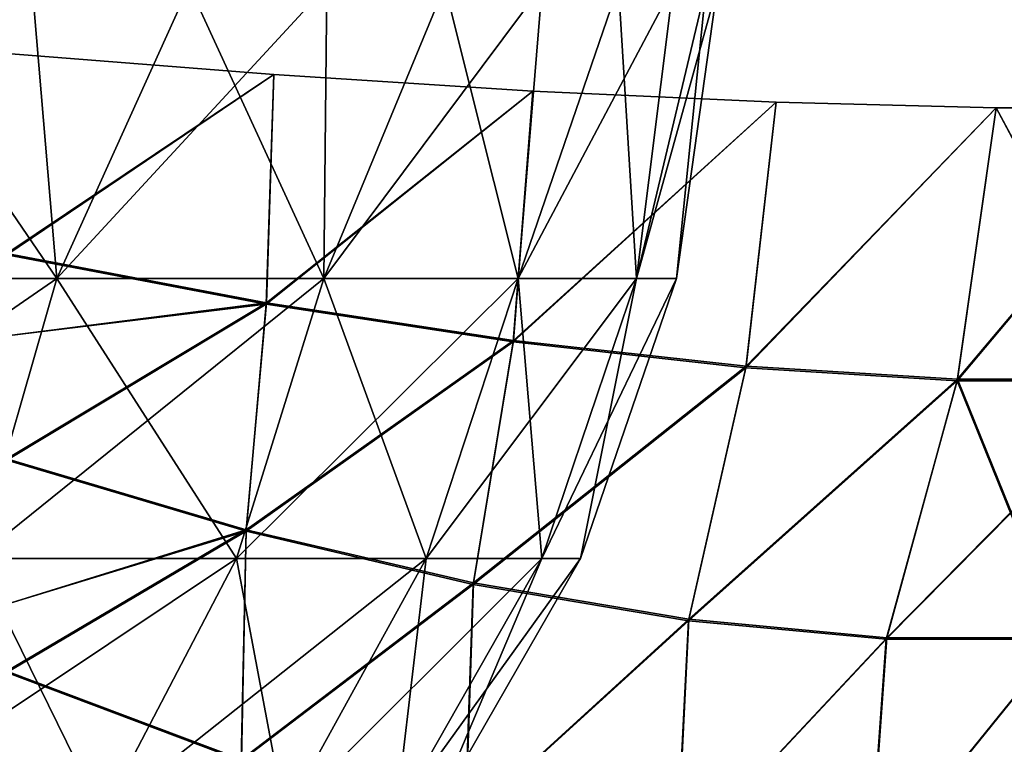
# Model space of a CAD drawing. Header units: millimetres. Extents: x -125 to 125, y -4 to 54.
# Tile 392 of 612: x 41.046 to 41.363, y -2.866 to -2.633. Entities that reach past the tile are written whole.
import ezdxf

# ---------------------------------------------------------------- set-up
doc = ezdxf.new("R2010")
doc.units = ezdxf.units.MM
doc.header["$LTSCALE"] = 65.185185
for name, color, linetype in [('226', 7, 'CONTINUOUS'), ('238', 7, 'CONTINUOUS'), ('243', 7, 'CONTINUOUS'), ('245', 7, 'CONTINUOUS'), ('287', 7, 'CONTINUOUS'), ('289', 7, 'CONTINUOUS'), ('319', 7, 'CONTINUOUS'), ('320', 7, 'CONTINUOUS'), ('321', 7, 'CONTINUOUS'), ('322', 7, 'CONTINUOUS')]:
    doc.layers.add(name, color=color, linetype=linetype)

msp = doc.modelspace()

# ---------------------------------------------------------------- linework, layer by layer
at = {"layer": '226', "color": 7, "linetype": 'Continuous'}
msp.add_3dface([(41.04183, -2.64358, 124.24369), (41.06682, -2.35794, 124.26868), (38.93318, -2.35794, 124.26868), (41.04183, -2.64358, 124.24369)], dxfattribs=at)
at = {"layer": '238', "color": 7, "linetype": 'Continuous'}
for points in [[(38.95817, -2.64358, -124.24369), (38.93318, -2.35794, -124.26868), (41.06682, -2.35794, -124.26868), (38.95817, -2.64358, -124.24369)], [(41.04183, -2.64358, -124.24369), (38.95817, -2.64358, -124.24369), (41.06682, -2.35794, -124.26868), (41.04183, -2.64358, -124.24369)]]:
    msp.add_3dface(points, dxfattribs=at)
at = {"layer": '243', "color": 7, "linetype": 'Continuous'}
for points in [[(41.04183, -2.64358, 124.24369), (41.04183, -2.7085, 124.23368), (41.12792, -2.6504, 124.23555), (41.04183, -2.64358, 124.24369)], [(41.04183, -2.7085, 124.23368), (41.1255, -2.7244, 124.22259), (41.12792, -2.6504, 124.23555), (41.04183, -2.7085, 124.23368)], [(41.12792, -2.6504, 124.23555), (41.1255, -2.7244, 124.22259), (41.21141, -2.6557, 124.21265), (41.12792, -2.6504, 124.23555)], [(41.1255, -2.7244, 124.22259), (41.20507, -2.73661, 124.19803), (41.21141, -2.6557, 124.21265), (41.1255, -2.7244, 124.22259)], [(41.21141, -2.6557, 124.21265), (41.20507, -2.73661, 124.19803), (41.2898, -2.65932, 124.17571), (41.21141, -2.6557, 124.21265)], [(41.20507, -2.73661, 124.19803), (41.28002, -2.74494, 124.16064), (41.2898, -2.65932, 124.17571), (41.20507, -2.73661, 124.19803)], [(41.2898, -2.65932, 124.17571), (41.28002, -2.74494, 124.16064), (41.36072, -2.66116, 124.12582), (41.2898, -2.65932, 124.17571)], [(41.28002, -2.74494, 124.16064), (41.34821, -2.74917, 124.11149), (41.36072, -2.66116, 124.12582), (41.28002, -2.74494, 124.16064)], [(41.34821, -2.74917, 124.11149), (41.40773, -2.74917, 124.05198), (41.36072, -2.66116, 124.12582), (41.34821, -2.74917, 124.11149)], [(41.36072, -2.66116, 124.12582), (41.40773, -2.74917, 124.05198), (41.42206, -2.66116, 124.06449), (41.36072, -2.66116, 124.12582)], [(41.04183, -2.7085, 124.23368), (41.04183, -2.77475, 124.21406), (41.1255, -2.7244, 124.22259), (41.04183, -2.7085, 124.23368)], [(41.1255, -2.7244, 124.22259), (41.04183, -2.77475, 124.21406), (41.11898, -2.79757, 124.19838), (41.1255, -2.7244, 124.22259)], [(41.20507, -2.73661, 124.19803), (41.1255, -2.7244, 124.22259), (41.11898, -2.79757, 124.19838), (41.20507, -2.73661, 124.19803)], [(41.20507, -2.73661, 124.19803), (41.11898, -2.79757, 124.19838), (41.1922, -2.81478, 124.17134), (41.20507, -2.73661, 124.19803)], [(41.28002, -2.74494, 124.16064), (41.20507, -2.73661, 124.19803), (41.1922, -2.81478, 124.17134), (41.28002, -2.74494, 124.16064)], [(41.28002, -2.74494, 124.16064), (41.1922, -2.81478, 124.17134), (41.26157, -2.82651, 124.13343), (41.28002, -2.74494, 124.16064)], [(41.34821, -2.74917, 124.11149), (41.28002, -2.74494, 124.16064), (41.26157, -2.82651, 124.13343), (41.34821, -2.74917, 124.11149)], [(41.34821, -2.74917, 124.11149), (41.26157, -2.82651, 124.13343), (41.32532, -2.83245, 124.0856), (41.34821, -2.74917, 124.11149)], [(41.34821, -2.74917, 124.11149), (41.32532, -2.83245, 124.0856), (41.38184, -2.83245, 124.02909), (41.34821, -2.74917, 124.11149)], [(41.40773, -2.74917, 124.05198), (41.34821, -2.74917, 124.11149), (41.38184, -2.83245, 124.02909), (41.40773, -2.74917, 124.05198)], [(41.04183, -2.77475, 124.21406), (41.04183, -2.84315, 124.1825), (41.11898, -2.79757, 124.19838), (41.04183, -2.77475, 124.21406)], [(41.04183, -2.84315, 124.1825), (41.11742, -2.87162, 124.15852), (41.11898, -2.79757, 124.19838), (41.04183, -2.84315, 124.1825)], [(41.11898, -2.79757, 124.19838), (41.11742, -2.87162, 124.15852), (41.1922, -2.81478, 124.17134), (41.11898, -2.79757, 124.19838)], [(41.11742, -2.87162, 124.15852), (41.18954, -2.89223, 124.12347), (41.1922, -2.81478, 124.17134), (41.11742, -2.87162, 124.15852)], [(41.1922, -2.81478, 124.17134), (41.18954, -2.89223, 124.12347), (41.26157, -2.82651, 124.13343), (41.1922, -2.81478, 124.17134)], [(41.18954, -2.89223, 124.12347), (41.25761, -2.90482, 124.07805), (41.26157, -2.82651, 124.13343), (41.18954, -2.89223, 124.12347)], [(41.26157, -2.82651, 124.13343), (41.25761, -2.90482, 124.07805), (41.32532, -2.83245, 124.0856), (41.26157, -2.82651, 124.13343)], [(41.25761, -2.90482, 124.07805), (41.31976, -2.90906, 124.02352), (41.32532, -2.83245, 124.0856), (41.25761, -2.90482, 124.07805)], [(41.31976, -2.90906, 124.02352), (41.37429, -2.90482, 123.96137), (41.38184, -2.83245, 124.02909), (41.31976, -2.90906, 124.02352)], [(41.32532, -2.83245, 124.0856), (41.31976, -2.90906, 124.02352), (41.38184, -2.83245, 124.02909), (41.32532, -2.83245, 124.0856)], [(41.04183, -2.84315, 124.1825), (41.04183, -2.91275, 124.13571), (41.11742, -2.87162, 124.15852), (41.04183, -2.84315, 124.1825)]]:
    msp.add_3dface(points, dxfattribs=at)
at = {"layer": '245', "color": 7, "linetype": 'Continuous'}
for points in [[(41.04183, -2.7085, 122.67384), (41.04183, -2.64358, 122.66383), (41.12792, -2.6504, 122.67198), (41.04183, -2.7085, 122.67384)], [(41.1255, -2.7244, 122.68493), (41.04183, -2.7085, 122.67384), (41.12792, -2.6504, 122.67198), (41.1255, -2.7244, 122.68493)], [(41.21141, -2.6557, 122.69487), (41.1255, -2.7244, 122.68493), (41.12792, -2.6504, 122.67198), (41.21141, -2.6557, 122.69487)], [(41.20507, -2.73661, 122.7095), (41.1255, -2.7244, 122.68493), (41.21141, -2.6557, 122.69487), (41.20507, -2.73661, 122.7095)], [(41.2898, -2.65932, 122.73182), (41.20507, -2.73661, 122.7095), (41.21141, -2.6557, 122.69487), (41.2898, -2.65932, 122.73182)], [(41.28002, -2.74494, 122.74689), (41.20507, -2.73661, 122.7095), (41.2898, -2.65932, 122.73182), (41.28002, -2.74494, 122.74689)], [(41.36072, -2.66116, 122.78171), (41.28002, -2.74494, 122.74689), (41.2898, -2.65932, 122.73182), (41.36072, -2.66116, 122.78171)], [(41.34821, -2.74917, 122.79603), (41.28002, -2.74494, 122.74689), (41.36072, -2.66116, 122.78171), (41.34821, -2.74917, 122.79603)], [(41.40773, -2.74917, 122.85555), (41.34821, -2.74917, 122.79603), (41.42206, -2.66116, 122.84304), (41.40773, -2.74917, 122.85555)], [(41.42206, -2.66116, 122.84304), (41.34821, -2.74917, 122.79603), (41.36072, -2.66116, 122.78171), (41.42206, -2.66116, 122.84304)], [(41.04183, -2.7085, 122.67384), (41.1255, -2.7244, 122.68493), (41.04183, -2.73465, 122.6804), (41.04183, -2.7085, 122.67384)], [(41.1255, -2.7244, 122.68493), (41.11898, -2.79757, 122.70914), (41.04183, -2.77475, 122.69346), (41.1255, -2.7244, 122.68493)], [(41.1255, -2.7244, 122.68493), (41.04183, -2.77475, 122.69346), (41.04183, -2.73465, 122.6804), (41.1255, -2.7244, 122.68493)], [(41.1255, -2.7244, 122.68493), (41.20507, -2.73661, 122.7095), (41.11898, -2.79757, 122.70914), (41.1255, -2.7244, 122.68493)], [(41.20507, -2.73661, 122.7095), (41.1922, -2.81478, 122.73618), (41.11898, -2.79757, 122.70914), (41.20507, -2.73661, 122.7095)], [(41.20507, -2.73661, 122.7095), (41.28002, -2.74494, 122.74689), (41.1922, -2.81478, 122.73618), (41.20507, -2.73661, 122.7095)], [(41.28002, -2.74494, 122.74689), (41.26157, -2.82651, 122.7741), (41.1922, -2.81478, 122.73618), (41.28002, -2.74494, 122.74689)], [(41.28002, -2.74494, 122.74689), (41.34821, -2.74917, 122.79603), (41.26157, -2.82651, 122.7741), (41.28002, -2.74494, 122.74689)], [(41.34821, -2.74917, 122.79603), (41.32532, -2.83245, 122.82193), (41.26157, -2.82651, 122.7741), (41.34821, -2.74917, 122.79603)], [(41.40773, -2.74917, 122.85555), (41.38184, -2.83245, 122.87844), (41.32532, -2.83245, 122.82193), (41.40773, -2.74917, 122.85555)], [(41.34821, -2.74917, 122.79603), (41.40773, -2.74917, 122.85555), (41.32532, -2.83245, 122.82193), (41.34821, -2.74917, 122.79603)], [(41.11898, -2.79757, 122.70914), (41.04183, -2.82113, 122.71349), (41.04183, -2.77475, 122.69346), (41.11898, -2.79757, 122.70914)], [(41.11742, -2.87162, 122.749), (41.04183, -2.84315, 122.72503), (41.11898, -2.79757, 122.70914), (41.11742, -2.87162, 122.749)], [(41.04183, -2.84315, 122.72503), (41.04183, -2.82113, 122.71349), (41.11898, -2.79757, 122.70914), (41.04183, -2.84315, 122.72503)], [(41.1922, -2.81478, 122.73618), (41.11742, -2.87162, 122.749), (41.11898, -2.79757, 122.70914), (41.1922, -2.81478, 122.73618)], [(41.18954, -2.89223, 122.78406), (41.11742, -2.87162, 122.749), (41.1922, -2.81478, 122.73618), (41.18954, -2.89223, 122.78406)], [(41.26157, -2.82651, 122.7741), (41.18954, -2.89223, 122.78406), (41.1922, -2.81478, 122.73618), (41.26157, -2.82651, 122.7741)], [(41.25761, -2.90482, 122.82948), (41.18954, -2.89223, 122.78406), (41.26157, -2.82651, 122.7741), (41.25761, -2.90482, 122.82948)], [(41.32532, -2.83245, 122.82193), (41.25761, -2.90482, 122.82948), (41.26157, -2.82651, 122.7741), (41.32532, -2.83245, 122.82193)], [(41.31976, -2.90906, 122.88401), (41.25761, -2.90482, 122.82948), (41.32532, -2.83245, 122.82193), (41.31976, -2.90906, 122.88401)], [(41.37429, -2.90482, 122.94616), (41.31976, -2.90906, 122.88401), (41.38184, -2.83245, 122.87844), (41.37429, -2.90482, 122.94616)], [(41.38184, -2.83245, 122.87844), (41.31976, -2.90906, 122.88401), (41.32532, -2.83245, 122.82193), (41.38184, -2.83245, 122.87844)], [(41.11742, -2.87162, 122.749), (41.04183, -2.90003, 122.76195), (41.04183, -2.84315, 122.72503), (41.11742, -2.87162, 122.749)]]:
    msp.add_3dface(points, dxfattribs=at)
at = {"layer": '287', "color": 7, "linetype": 'Continuous'}
for points in [[(41.04183, -2.7081, -124.23377), (41.04183, -2.64358, -124.24369), (41.12792, -2.6504, -124.23555), (41.04183, -2.7081, -124.23377)], [(41.04183, -2.7081, -124.23377), (41.12792, -2.6504, -124.23555), (41.12554, -2.72396, -124.2227), (41.04183, -2.7081, -124.23377)], [(41.12792, -2.6504, -124.23555), (41.21141, -2.6557, -124.21265), (41.12554, -2.72396, -124.2227), (41.12792, -2.6504, -124.23555)], [(41.12554, -2.72396, -124.2227), (41.21141, -2.6557, -124.21265), (41.20514, -2.73613, -124.19814), (41.12554, -2.72396, -124.2227)], [(41.21141, -2.6557, -124.21265), (41.2898, -2.65932, -124.17571), (41.20514, -2.73613, -124.19814), (41.21141, -2.6557, -124.21265)], [(41.20514, -2.73613, -124.19814), (41.2898, -2.65932, -124.17571), (41.28011, -2.74444, -124.16076), (41.20514, -2.73613, -124.19814)], [(41.2898, -2.65932, -124.17571), (41.36072, -2.66116, -124.12582), (41.28011, -2.74444, -124.16076), (41.2898, -2.65932, -124.17571)], [(41.28011, -2.74444, -124.16076), (41.36072, -2.66116, -124.12582), (41.34832, -2.74865, -124.11161), (41.28011, -2.74444, -124.16076)], [(41.36072, -2.66116, -124.12582), (41.42206, -2.66116, -124.06449), (41.34832, -2.74865, -124.11161), (41.36072, -2.66116, -124.12582)], [(41.34832, -2.74865, -124.11161), (41.42206, -2.66116, -124.06449), (41.40785, -2.74865, -124.05209), (41.34832, -2.74865, -124.11161)], [(41.04183, -2.73466, -124.22712), (41.04183, -2.7081, -124.23377), (41.12554, -2.72396, -124.2227), (41.04183, -2.73466, -124.22712)], [(41.04183, -2.77434, -124.21422), (41.04183, -2.73466, -124.22712), (41.12554, -2.72396, -124.2227), (41.04183, -2.77434, -124.21422)], [(41.04183, -2.77434, -124.21422), (41.12554, -2.72396, -124.2227), (41.11903, -2.79714, -124.19856), (41.04183, -2.77434, -124.21422)], [(41.12554, -2.72396, -124.2227), (41.20514, -2.73613, -124.19814), (41.11903, -2.79714, -124.19856), (41.12554, -2.72396, -124.2227)], [(41.11903, -2.79714, -124.19856), (41.20514, -2.73613, -124.19814), (41.19229, -2.81433, -124.17154), (41.11903, -2.79714, -124.19856)], [(41.20514, -2.73613, -124.19814), (41.28011, -2.74444, -124.16076), (41.19229, -2.81433, -124.17154), (41.20514, -2.73613, -124.19814)], [(41.19229, -2.81433, -124.17154), (41.28011, -2.74444, -124.16076), (41.2617, -2.82604, -124.13362), (41.19229, -2.81433, -124.17154)], [(41.28011, -2.74444, -124.16076), (41.34832, -2.74865, -124.11161), (41.2617, -2.82604, -124.13362), (41.28011, -2.74444, -124.16076)], [(41.2617, -2.82604, -124.13362), (41.34832, -2.74865, -124.11161), (41.32549, -2.83197, -124.08579), (41.2617, -2.82604, -124.13362)], [(41.34832, -2.74865, -124.11161), (41.40785, -2.74865, -124.05209), (41.32549, -2.83197, -124.08579), (41.34832, -2.74865, -124.11161)], [(41.32549, -2.83197, -124.08579), (41.40785, -2.74865, -124.05209), (41.38203, -2.83197, -124.02925), (41.32549, -2.83197, -124.08579)], [(41.04183, -2.82113, -124.19404), (41.04183, -2.77434, -124.21422), (41.11903, -2.79714, -124.19856), (41.04183, -2.82113, -124.19404)], [(41.04183, -2.84274, -124.18272), (41.04183, -2.82113, -124.19404), (41.11903, -2.79714, -124.19856), (41.04183, -2.84274, -124.18272)], [(41.04183, -2.84274, -124.18272), (41.11903, -2.79714, -124.19856), (41.11748, -2.8712, -124.15879), (41.04183, -2.84274, -124.18272)], [(41.11903, -2.79714, -124.19856), (41.19229, -2.81433, -124.17154), (41.11748, -2.8712, -124.15879), (41.11903, -2.79714, -124.19856)], [(41.11748, -2.8712, -124.15879), (41.19229, -2.81433, -124.17154), (41.18967, -2.8918, -124.12375), (41.11748, -2.8712, -124.15879)], [(41.19229, -2.81433, -124.17154), (41.2617, -2.82604, -124.13362), (41.18967, -2.8918, -124.12375), (41.19229, -2.81433, -124.17154)], [(41.18967, -2.8918, -124.12375), (41.2617, -2.82604, -124.13362), (41.2578, -2.9044, -124.07832), (41.18967, -2.8918, -124.12375)], [(41.2617, -2.82604, -124.13362), (41.32549, -2.83197, -124.08579), (41.2578, -2.9044, -124.07832), (41.2617, -2.82604, -124.13362)], [(41.2578, -2.9044, -124.07832), (41.32549, -2.83197, -124.08579), (41.31999, -2.90863, -124.02376), (41.2578, -2.9044, -124.07832)], [(41.31999, -2.90863, -124.02376), (41.38203, -2.83197, -124.02925), (41.37456, -2.9044, -123.96156), (41.31999, -2.90863, -124.02376)], [(41.32549, -2.83197, -124.08579), (41.38203, -2.83197, -124.02925), (41.31999, -2.90863, -124.02376), (41.32549, -2.83197, -124.08579)], [(41.04183, -2.90003, -124.14558), (41.04183, -2.84274, -124.18272), (41.11748, -2.8712, -124.15879), (41.04183, -2.90003, -124.14558)]]:
    msp.add_3dface(points, dxfattribs=at)
at = {"layer": '289', "color": 7, "linetype": 'Continuous'}
for points in [[(41.04183, -2.64358, -122.66383), (41.04183, -2.7081, -122.67375), (41.12792, -2.6504, -122.67198), (41.04183, -2.64358, -122.66383)], [(41.12792, -2.6504, -122.67198), (41.04183, -2.7081, -122.67375), (41.12554, -2.72396, -122.68483), (41.12792, -2.6504, -122.67198)], [(41.21141, -2.6557, -122.69487), (41.12792, -2.6504, -122.67198), (41.12554, -2.72396, -122.68483), (41.21141, -2.6557, -122.69487)], [(41.20514, -2.73613, -122.70938), (41.21141, -2.6557, -122.69487), (41.12554, -2.72396, -122.68483), (41.20514, -2.73613, -122.70938)], [(41.2898, -2.65932, -122.73182), (41.21141, -2.6557, -122.69487), (41.20514, -2.73613, -122.70938), (41.2898, -2.65932, -122.73182)], [(41.28011, -2.74444, -122.74676), (41.2898, -2.65932, -122.73182), (41.20514, -2.73613, -122.70938), (41.28011, -2.74444, -122.74676)], [(41.36072, -2.66116, -122.78171), (41.2898, -2.65932, -122.73182), (41.28011, -2.74444, -122.74676), (41.36072, -2.66116, -122.78171)], [(41.34832, -2.74865, -122.79591), (41.36072, -2.66116, -122.78171), (41.28011, -2.74444, -122.74676), (41.34832, -2.74865, -122.79591)], [(41.40785, -2.74865, -122.85544), (41.36072, -2.66116, -122.78171), (41.34832, -2.74865, -122.79591), (41.40785, -2.74865, -122.85544)], [(41.42206, -2.66116, -122.84304), (41.36072, -2.66116, -122.78171), (41.40785, -2.74865, -122.85544), (41.42206, -2.66116, -122.84304)], [(41.04183, -2.7081, -122.67375), (41.04183, -2.77434, -122.69331), (41.12554, -2.72396, -122.68483), (41.04183, -2.7081, -122.67375)], [(41.12554, -2.72396, -122.68483), (41.04183, -2.77434, -122.69331), (41.11903, -2.79714, -122.70896), (41.12554, -2.72396, -122.68483)], [(41.20514, -2.73613, -122.70938), (41.12554, -2.72396, -122.68483), (41.11903, -2.79714, -122.70896), (41.20514, -2.73613, -122.70938)], [(41.19229, -2.81433, -122.73599), (41.20514, -2.73613, -122.70938), (41.11903, -2.79714, -122.70896), (41.19229, -2.81433, -122.73599)], [(41.28011, -2.74444, -122.74676), (41.20514, -2.73613, -122.70938), (41.19229, -2.81433, -122.73599), (41.28011, -2.74444, -122.74676)], [(41.2617, -2.82604, -122.7739), (41.28011, -2.74444, -122.74676), (41.19229, -2.81433, -122.73599), (41.2617, -2.82604, -122.7739)], [(41.34832, -2.74865, -122.79591), (41.28011, -2.74444, -122.74676), (41.2617, -2.82604, -122.7739), (41.34832, -2.74865, -122.79591)], [(41.32549, -2.83197, -122.82174), (41.34832, -2.74865, -122.79591), (41.2617, -2.82604, -122.7739), (41.32549, -2.83197, -122.82174)], [(41.38203, -2.83197, -122.87827), (41.34832, -2.74865, -122.79591), (41.32549, -2.83197, -122.82174), (41.38203, -2.83197, -122.87827)], [(41.40785, -2.74865, -122.85544), (41.34832, -2.74865, -122.79591), (41.38203, -2.83197, -122.87827), (41.40785, -2.74865, -122.85544)], [(41.04183, -2.77434, -122.69331), (41.04183, -2.84274, -122.7248), (41.11903, -2.79714, -122.70896), (41.04183, -2.77434, -122.69331)], [(41.11903, -2.79714, -122.70896), (41.04183, -2.84274, -122.7248), (41.11748, -2.8712, -122.74873), (41.11903, -2.79714, -122.70896)], [(41.19229, -2.81433, -122.73599), (41.11903, -2.79714, -122.70896), (41.11748, -2.8712, -122.74873), (41.19229, -2.81433, -122.73599)], [(41.18967, -2.8918, -122.78378), (41.19229, -2.81433, -122.73599), (41.11748, -2.8712, -122.74873), (41.18967, -2.8918, -122.78378)], [(41.2617, -2.82604, -122.7739), (41.19229, -2.81433, -122.73599), (41.18967, -2.8918, -122.78378), (41.2617, -2.82604, -122.7739)], [(41.2578, -2.9044, -122.82921), (41.2617, -2.82604, -122.7739), (41.18967, -2.8918, -122.78378), (41.2578, -2.9044, -122.82921)], [(41.32549, -2.83197, -122.82174), (41.2617, -2.82604, -122.7739), (41.2578, -2.9044, -122.82921), (41.32549, -2.83197, -122.82174)], [(41.31999, -2.90863, -122.88377), (41.32549, -2.83197, -122.82174), (41.2578, -2.9044, -122.82921), (41.31999, -2.90863, -122.88377)], [(41.38203, -2.83197, -122.87827), (41.32549, -2.83197, -122.82174), (41.31999, -2.90863, -122.88377), (41.38203, -2.83197, -122.87827)], [(41.37456, -2.9044, -122.94597), (41.38203, -2.83197, -122.87827), (41.31999, -2.90863, -122.88377), (41.37456, -2.9044, -122.94597)], [(41.04183, -2.84274, -122.7248), (41.04183, -2.91234, -122.77149), (41.11748, -2.8712, -122.74873), (41.04183, -2.84274, -122.7248)]]:
    msp.add_3dface(points, dxfattribs=at)
at = {"layer": '319', "color": 7, "linetype": 'Continuous'}
for points in [[(40.99361, -2.62181, 40.79238), (40.95048, -2.71619, 40.8236), (41.05802, -2.71619, 40.67995), (40.99361, -2.62181, 40.79238)], [(41.05005, -2.62181, 40.71591), (40.99361, -2.62181, 40.79238), (41.05802, -2.71619, 40.67995), (41.05005, -2.62181, 40.71591)], [(41.10061, -2.62181, 40.63544), (41.05005, -2.62181, 40.71591), (41.05802, -2.71619, 40.67995), (41.10061, -2.62181, 40.63544)], [(41.10061, -2.62181, 40.63544), (41.05802, -2.71619, 40.67995), (41.14401, -2.71619, 40.52245), (41.10061, -2.62181, 40.63544)], [(41.14502, -2.62181, 40.55141), (41.10061, -2.62181, 40.63544), (41.14401, -2.71619, 40.52245), (41.14502, -2.62181, 40.55141)], [(41.18303, -2.62181, 40.4643), (41.14502, -2.62181, 40.55141), (41.14401, -2.71619, 40.52245), (41.18303, -2.62181, 40.4643)], [(41.18303, -2.62181, 40.4643), (41.14401, -2.71619, 40.52245), (41.20672, -2.71619, 40.35433), (41.18303, -2.62181, 40.4643)], [(41.21442, -2.62181, 40.3746), (41.18303, -2.62181, 40.4643), (41.20672, -2.71619, 40.35433), (41.21442, -2.62181, 40.3746)], [(41.23901, -2.62181, 40.2828), (41.21442, -2.62181, 40.3746), (41.20672, -2.71619, 40.35433), (41.23901, -2.62181, 40.2828)], [(41.23901, -2.62181, 40.2828), (41.20672, -2.71619, 40.35433), (41.24486, -2.71619, 40.17898), (41.23901, -2.62181, 40.2828)], [(41.25668, -2.62181, 40.18941), (41.23901, -2.62181, 40.2828), (41.24486, -2.71619, 40.17898), (41.25668, -2.62181, 40.18941)], [(41.26732, -2.62181, 40.09497), (41.25668, -2.62181, 40.18941), (41.24486, -2.71619, 40.17898), (41.26732, -2.62181, 40.09497)], [(41.26732, -2.62181, 40.09497), (41.24486, -2.71619, 40.17898), (41.25767, -2.71619, 40), (41.26732, -2.62181, 40.09497)], [(41.27088, -2.62181, 40), (41.26732, -2.62181, 40.09497), (41.25767, -2.71619, 40), (41.27088, -2.62181, 40)], [(40.95048, -2.71619, 40.8236), (41.032, -2.80644, 40.66323), (41.05802, -2.71619, 40.67995), (40.95048, -2.71619, 40.8236)], [(41.032, -2.80644, 40.66323), (41.11589, -2.80644, 40.50961), (41.05802, -2.71619, 40.67995), (41.032, -2.80644, 40.66323)], [(41.05802, -2.71619, 40.67995), (41.11589, -2.80644, 40.50961), (41.14401, -2.71619, 40.52245), (41.05802, -2.71619, 40.67995)], [(41.11589, -2.80644, 40.50961), (41.17705, -2.80644, 40.34561), (41.14401, -2.71619, 40.52245), (41.11589, -2.80644, 40.50961)], [(41.14401, -2.71619, 40.52245), (41.17705, -2.80644, 40.34561), (41.20672, -2.71619, 40.35433), (41.14401, -2.71619, 40.52245)], [(41.17705, -2.80644, 40.34561), (41.21426, -2.80644, 40.17458), (41.20672, -2.71619, 40.35433), (41.17705, -2.80644, 40.34561)], [(41.20672, -2.71619, 40.35433), (41.21426, -2.80644, 40.17458), (41.24486, -2.71619, 40.17898), (41.20672, -2.71619, 40.35433)], [(41.21426, -2.80644, 40.17458), (41.22675, -2.80644, 40), (41.24486, -2.71619, 40.17898), (41.21426, -2.80644, 40.17458)], [(41.24486, -2.71619, 40.17898), (41.22675, -2.80644, 40), (41.25767, -2.71619, 40), (41.24486, -2.71619, 40.17898)], [(40.99205, -2.88917, 40.63755), (41.07268, -2.88917, 40.48988), (41.032, -2.80644, 40.66323), (40.99205, -2.88917, 40.63755)], [(41.032, -2.80644, 40.66323), (41.07268, -2.88917, 40.48988), (41.11589, -2.80644, 40.50961), (41.032, -2.80644, 40.66323)], [(41.07268, -2.88917, 40.48988), (41.13148, -2.88917, 40.33223), (41.11589, -2.80644, 40.50961), (41.07268, -2.88917, 40.48988)], [(41.11589, -2.80644, 40.50961), (41.13148, -2.88917, 40.33223), (41.17705, -2.80644, 40.34561), (41.11589, -2.80644, 40.50961)], [(41.13148, -2.88917, 40.33223), (41.16725, -2.88917, 40.16782), (41.17705, -2.80644, 40.34561), (41.13148, -2.88917, 40.33223)], [(41.17705, -2.80644, 40.34561), (41.16725, -2.88917, 40.16782), (41.21426, -2.80644, 40.17458), (41.17705, -2.80644, 40.34561)], [(41.16725, -2.88917, 40.16782), (41.17925, -2.88917, 40), (41.21426, -2.80644, 40.17458), (41.16725, -2.88917, 40.16782)], [(41.21426, -2.80644, 40.17458), (41.17925, -2.88917, 40), (41.22675, -2.80644, 40), (41.21426, -2.80644, 40.17458)]]:
    msp.add_3dface(points, dxfattribs=at)
at = {"layer": '320', "color": 7, "linetype": 'Continuous'}
for points in [[(41.05005, -2.62181, 39.28409), (41.05802, -2.71619, 39.32005), (40.95048, -2.71619, 39.1764), (41.05005, -2.62181, 39.28409)], [(40.99361, -2.62181, 39.20762), (41.05005, -2.62181, 39.28409), (40.95048, -2.71619, 39.1764), (40.99361, -2.62181, 39.20762)], [(41.05005, -2.62181, 39.28409), (41.10061, -2.62181, 39.36456), (41.05802, -2.71619, 39.32005), (41.05005, -2.62181, 39.28409)], [(41.14502, -2.62181, 39.44859), (41.14401, -2.71619, 39.47755), (41.05802, -2.71619, 39.32005), (41.14502, -2.62181, 39.44859)], [(41.10061, -2.62181, 39.36456), (41.14502, -2.62181, 39.44859), (41.05802, -2.71619, 39.32005), (41.10061, -2.62181, 39.36456)], [(41.21442, -2.62181, 39.6254), (41.20672, -2.71619, 39.64567), (41.14401, -2.71619, 39.47755), (41.21442, -2.62181, 39.6254)], [(41.18303, -2.62181, 39.5357), (41.21442, -2.62181, 39.6254), (41.14401, -2.71619, 39.47755), (41.18303, -2.62181, 39.5357)], [(41.14502, -2.62181, 39.44859), (41.18303, -2.62181, 39.5357), (41.14401, -2.71619, 39.47755), (41.14502, -2.62181, 39.44859)], [(41.25668, -2.62181, 39.81059), (41.24486, -2.71619, 39.82102), (41.20672, -2.71619, 39.64567), (41.25668, -2.62181, 39.81059)], [(41.23901, -2.62181, 39.7172), (41.25668, -2.62181, 39.81059), (41.20672, -2.71619, 39.64567), (41.23901, -2.62181, 39.7172)], [(41.21442, -2.62181, 39.6254), (41.23901, -2.62181, 39.7172), (41.20672, -2.71619, 39.64567), (41.21442, -2.62181, 39.6254)], [(41.25668, -2.62181, 39.81059), (41.26732, -2.62181, 39.90503), (41.24486, -2.71619, 39.82102), (41.25668, -2.62181, 39.81059)], [(41.27088, -2.62181, 40), (41.25767, -2.71619, 40), (41.24486, -2.71619, 39.82102), (41.27088, -2.62181, 40)], [(41.26732, -2.62181, 39.90503), (41.27088, -2.62181, 40), (41.24486, -2.71619, 39.82102), (41.26732, -2.62181, 39.90503)], [(41.032, -2.80644, 39.33677), (40.92711, -2.80644, 39.19665), (41.05802, -2.71619, 39.32005), (41.032, -2.80644, 39.33677)], [(41.05802, -2.71619, 39.32005), (40.92711, -2.80644, 39.19665), (40.95048, -2.71619, 39.1764), (41.05802, -2.71619, 39.32005)], [(41.11589, -2.80644, 39.49039), (41.032, -2.80644, 39.33677), (41.14401, -2.71619, 39.47755), (41.11589, -2.80644, 39.49039)], [(41.14401, -2.71619, 39.47755), (41.032, -2.80644, 39.33677), (41.05802, -2.71619, 39.32005), (41.14401, -2.71619, 39.47755)], [(41.17705, -2.80644, 39.65439), (41.11589, -2.80644, 39.49039), (41.20672, -2.71619, 39.64567), (41.17705, -2.80644, 39.65439)], [(41.20672, -2.71619, 39.64567), (41.11589, -2.80644, 39.49039), (41.14401, -2.71619, 39.47755), (41.20672, -2.71619, 39.64567)], [(41.21426, -2.80644, 39.82542), (41.17705, -2.80644, 39.65439), (41.24486, -2.71619, 39.82102), (41.21426, -2.80644, 39.82542)], [(41.24486, -2.71619, 39.82102), (41.17705, -2.80644, 39.65439), (41.20672, -2.71619, 39.64567), (41.24486, -2.71619, 39.82102)], [(41.25767, -2.71619, 40), (41.21426, -2.80644, 39.82542), (41.24486, -2.71619, 39.82102), (41.25767, -2.71619, 40)], [(41.25767, -2.71619, 40), (41.22675, -2.80644, 40), (41.21426, -2.80644, 39.82542), (41.25767, -2.71619, 40)], [(41.07268, -2.88917, 39.51012), (40.99205, -2.88917, 39.36245), (41.11589, -2.80644, 39.49039), (41.07268, -2.88917, 39.51012)], [(41.11589, -2.80644, 39.49039), (40.99205, -2.88917, 39.36245), (41.032, -2.80644, 39.33677), (41.11589, -2.80644, 39.49039)], [(41.13148, -2.88917, 39.66777), (41.07268, -2.88917, 39.51012), (41.17705, -2.80644, 39.65439), (41.13148, -2.88917, 39.66777)], [(41.17705, -2.80644, 39.65439), (41.07268, -2.88917, 39.51012), (41.11589, -2.80644, 39.49039), (41.17705, -2.80644, 39.65439)], [(41.16725, -2.88917, 39.83218), (41.13148, -2.88917, 39.66777), (41.21426, -2.80644, 39.82542), (41.16725, -2.88917, 39.83218)], [(41.21426, -2.80644, 39.82542), (41.13148, -2.88917, 39.66777), (41.17705, -2.80644, 39.65439), (41.21426, -2.80644, 39.82542)], [(41.22675, -2.80644, 40), (41.16725, -2.88917, 39.83218), (41.21426, -2.80644, 39.82542), (41.22675, -2.80644, 40)], [(41.22675, -2.80644, 40), (41.17925, -2.88917, 40), (41.16725, -2.88917, 39.83218), (41.22675, -2.80644, 40)]]:
    msp.add_3dface(points, dxfattribs=at)
at = {"layer": '321', "color": 7, "linetype": 'Continuous'}
for points in [[(40.99361, -2.62181, -39.20762), (40.95048, -2.71619, -39.1764), (41.05802, -2.71619, -39.32005), (40.99361, -2.62181, -39.20762)], [(41.05005, -2.62181, -39.28409), (40.99361, -2.62181, -39.20762), (41.05802, -2.71619, -39.32005), (41.05005, -2.62181, -39.28409)], [(41.10061, -2.62181, -39.36456), (41.05005, -2.62181, -39.28409), (41.05802, -2.71619, -39.32005), (41.10061, -2.62181, -39.36456)], [(41.10061, -2.62181, -39.36456), (41.05802, -2.71619, -39.32005), (41.14401, -2.71619, -39.47755), (41.10061, -2.62181, -39.36456)], [(41.14502, -2.62181, -39.44859), (41.10061, -2.62181, -39.36456), (41.14401, -2.71619, -39.47755), (41.14502, -2.62181, -39.44859)], [(41.18303, -2.62181, -39.5357), (41.14401, -2.71619, -39.47755), (41.20672, -2.71619, -39.64567), (41.18303, -2.62181, -39.5357)], [(41.18303, -2.62181, -39.5357), (41.14502, -2.62181, -39.44859), (41.14401, -2.71619, -39.47755), (41.18303, -2.62181, -39.5357)], [(41.21442, -2.62181, -39.6254), (41.18303, -2.62181, -39.5357), (41.20672, -2.71619, -39.64567), (41.21442, -2.62181, -39.6254)], [(41.23901, -2.62181, -39.7172), (41.21442, -2.62181, -39.6254), (41.20672, -2.71619, -39.64567), (41.23901, -2.62181, -39.7172)], [(41.23901, -2.62181, -39.7172), (41.20672, -2.71619, -39.64567), (41.24486, -2.71619, -39.82102), (41.23901, -2.62181, -39.7172)], [(41.25668, -2.62181, -39.81059), (41.23901, -2.62181, -39.7172), (41.24486, -2.71619, -39.82102), (41.25668, -2.62181, -39.81059)], [(41.26732, -2.62181, -39.90503), (41.25668, -2.62181, -39.81059), (41.24486, -2.71619, -39.82102), (41.26732, -2.62181, -39.90503)], [(41.26732, -2.62181, -39.90503), (41.24486, -2.71619, -39.82102), (41.25767, -2.71619, -40), (41.26732, -2.62181, -39.90503)], [(41.27088, -2.62181, -40), (41.26732, -2.62181, -39.90503), (41.25767, -2.71619, -40), (41.27088, -2.62181, -40)], [(40.95048, -2.71619, -39.1764), (41.032, -2.80644, -39.33677), (41.05802, -2.71619, -39.32005), (40.95048, -2.71619, -39.1764)], [(41.032, -2.80644, -39.33677), (41.11589, -2.80644, -39.49039), (41.05802, -2.71619, -39.32005), (41.032, -2.80644, -39.33677)], [(41.05802, -2.71619, -39.32005), (41.11589, -2.80644, -39.49039), (41.14401, -2.71619, -39.47755), (41.05802, -2.71619, -39.32005)], [(41.11589, -2.80644, -39.49039), (41.17705, -2.80644, -39.65439), (41.14401, -2.71619, -39.47755), (41.11589, -2.80644, -39.49039)], [(41.14401, -2.71619, -39.47755), (41.17705, -2.80644, -39.65439), (41.20672, -2.71619, -39.64567), (41.14401, -2.71619, -39.47755)], [(41.17705, -2.80644, -39.65439), (41.21426, -2.80644, -39.82542), (41.20672, -2.71619, -39.64567), (41.17705, -2.80644, -39.65439)], [(41.20672, -2.71619, -39.64567), (41.21426, -2.80644, -39.82542), (41.24486, -2.71619, -39.82102), (41.20672, -2.71619, -39.64567)], [(41.21426, -2.80644, -39.82542), (41.22675, -2.80644, -40), (41.24486, -2.71619, -39.82102), (41.21426, -2.80644, -39.82542)], [(41.24486, -2.71619, -39.82102), (41.22675, -2.80644, -40), (41.25767, -2.71619, -40), (41.24486, -2.71619, -39.82102)], [(40.99205, -2.88917, -39.36245), (41.07268, -2.88917, -39.51012), (41.032, -2.80644, -39.33677), (40.99205, -2.88917, -39.36245)], [(41.032, -2.80644, -39.33677), (41.07268, -2.88917, -39.51012), (41.11589, -2.80644, -39.49039), (41.032, -2.80644, -39.33677)], [(41.07268, -2.88917, -39.51012), (41.13148, -2.88917, -39.66777), (41.11589, -2.80644, -39.49039), (41.07268, -2.88917, -39.51012)], [(41.11589, -2.80644, -39.49039), (41.13148, -2.88917, -39.66777), (41.17705, -2.80644, -39.65439), (41.11589, -2.80644, -39.49039)], [(41.13148, -2.88917, -39.66777), (41.16725, -2.88917, -39.83218), (41.17705, -2.80644, -39.65439), (41.13148, -2.88917, -39.66777)], [(41.16725, -2.88917, -39.83218), (41.17925, -2.88917, -40), (41.21426, -2.80644, -39.82542), (41.16725, -2.88917, -39.83218)], [(41.17705, -2.80644, -39.65439), (41.16725, -2.88917, -39.83218), (41.21426, -2.80644, -39.82542), (41.17705, -2.80644, -39.65439)], [(41.21426, -2.80644, -39.82542), (41.17925, -2.88917, -40), (41.22675, -2.80644, -40), (41.21426, -2.80644, -39.82542)]]:
    msp.add_3dface(points, dxfattribs=at)
at = {"layer": '322', "color": 7, "linetype": 'Continuous'}
for points in [[(41.05005, -2.62181, -40.71591), (41.05802, -2.71619, -40.67995), (40.95048, -2.71619, -40.8236), (41.05005, -2.62181, -40.71591)], [(40.99361, -2.62181, -40.79238), (41.05005, -2.62181, -40.71591), (40.95048, -2.71619, -40.8236), (40.99361, -2.62181, -40.79238)], [(41.05005, -2.62181, -40.71591), (41.10061, -2.62181, -40.63544), (41.05802, -2.71619, -40.67995), (41.05005, -2.62181, -40.71591)], [(41.14502, -2.62181, -40.55141), (41.14401, -2.71619, -40.52245), (41.05802, -2.71619, -40.67995), (41.14502, -2.62181, -40.55141)], [(41.10061, -2.62181, -40.63544), (41.14502, -2.62181, -40.55141), (41.05802, -2.71619, -40.67995), (41.10061, -2.62181, -40.63544)], [(41.21442, -2.62181, -40.3746), (41.20672, -2.71619, -40.35433), (41.14401, -2.71619, -40.52245), (41.21442, -2.62181, -40.3746)], [(41.18303, -2.62181, -40.4643), (41.21442, -2.62181, -40.3746), (41.14401, -2.71619, -40.52245), (41.18303, -2.62181, -40.4643)], [(41.14502, -2.62181, -40.55141), (41.18303, -2.62181, -40.4643), (41.14401, -2.71619, -40.52245), (41.14502, -2.62181, -40.55141)], [(41.25668, -2.62181, -40.18941), (41.24486, -2.71619, -40.17898), (41.20672, -2.71619, -40.35433), (41.25668, -2.62181, -40.18941)], [(41.23901, -2.62181, -40.2828), (41.25668, -2.62181, -40.18941), (41.20672, -2.71619, -40.35433), (41.23901, -2.62181, -40.2828)], [(41.21442, -2.62181, -40.3746), (41.23901, -2.62181, -40.2828), (41.20672, -2.71619, -40.35433), (41.21442, -2.62181, -40.3746)], [(41.27088, -2.62181, -40), (41.25767, -2.71619, -40), (41.24486, -2.71619, -40.17898), (41.27088, -2.62181, -40)], [(41.26732, -2.62181, -40.09497), (41.27088, -2.62181, -40), (41.24486, -2.71619, -40.17898), (41.26732, -2.62181, -40.09497)], [(41.25668, -2.62181, -40.18941), (41.26732, -2.62181, -40.09497), (41.24486, -2.71619, -40.17898), (41.25668, -2.62181, -40.18941)], [(41.05802, -2.71619, -40.67995), (40.92711, -2.80644, -40.80335), (40.95048, -2.71619, -40.8236), (41.05802, -2.71619, -40.67995)], [(41.032, -2.80644, -40.66323), (40.92711, -2.80644, -40.80335), (41.05802, -2.71619, -40.67995), (41.032, -2.80644, -40.66323)], [(41.11589, -2.80644, -40.50961), (41.032, -2.80644, -40.66323), (41.14401, -2.71619, -40.52245), (41.11589, -2.80644, -40.50961)], [(41.14401, -2.71619, -40.52245), (41.032, -2.80644, -40.66323), (41.05802, -2.71619, -40.67995), (41.14401, -2.71619, -40.52245)], [(41.17705, -2.80644, -40.34561), (41.11589, -2.80644, -40.50961), (41.20672, -2.71619, -40.35433), (41.17705, -2.80644, -40.34561)], [(41.20672, -2.71619, -40.35433), (41.11589, -2.80644, -40.50961), (41.14401, -2.71619, -40.52245), (41.20672, -2.71619, -40.35433)], [(41.24486, -2.71619, -40.17898), (41.17705, -2.80644, -40.34561), (41.20672, -2.71619, -40.35433), (41.24486, -2.71619, -40.17898)], [(41.21426, -2.80644, -40.17458), (41.17705, -2.80644, -40.34561), (41.24486, -2.71619, -40.17898), (41.21426, -2.80644, -40.17458)], [(41.25767, -2.71619, -40), (41.21426, -2.80644, -40.17458), (41.24486, -2.71619, -40.17898), (41.25767, -2.71619, -40)], [(41.25767, -2.71619, -40), (41.22675, -2.80644, -40), (41.21426, -2.80644, -40.17458), (41.25767, -2.71619, -40)], [(41.11589, -2.80644, -40.50961), (40.99205, -2.88917, -40.63755), (41.032, -2.80644, -40.66323), (41.11589, -2.80644, -40.50961)], [(41.07268, -2.88917, -40.48988), (40.99205, -2.88917, -40.63755), (41.11589, -2.80644, -40.50961), (41.07268, -2.88917, -40.48988)], [(41.17705, -2.80644, -40.34561), (41.07268, -2.88917, -40.48988), (41.11589, -2.80644, -40.50961), (41.17705, -2.80644, -40.34561)], [(41.13148, -2.88917, -40.33223), (41.07268, -2.88917, -40.48988), (41.17705, -2.80644, -40.34561), (41.13148, -2.88917, -40.33223)], [(41.21426, -2.80644, -40.17458), (41.13148, -2.88917, -40.33223), (41.17705, -2.80644, -40.34561), (41.21426, -2.80644, -40.17458)], [(41.16725, -2.88917, -40.16782), (41.13148, -2.88917, -40.33223), (41.21426, -2.80644, -40.17458), (41.16725, -2.88917, -40.16782)], [(41.22675, -2.80644, -40), (41.17925, -2.88917, -40), (41.16725, -2.88917, -40.16782), (41.22675, -2.80644, -40)], [(41.22675, -2.80644, -40), (41.16725, -2.88917, -40.16782), (41.21426, -2.80644, -40.17458), (41.22675, -2.80644, -40)]]:
    msp.add_3dface(points, dxfattribs=at)

doc.saveas('drawing.dxf')
